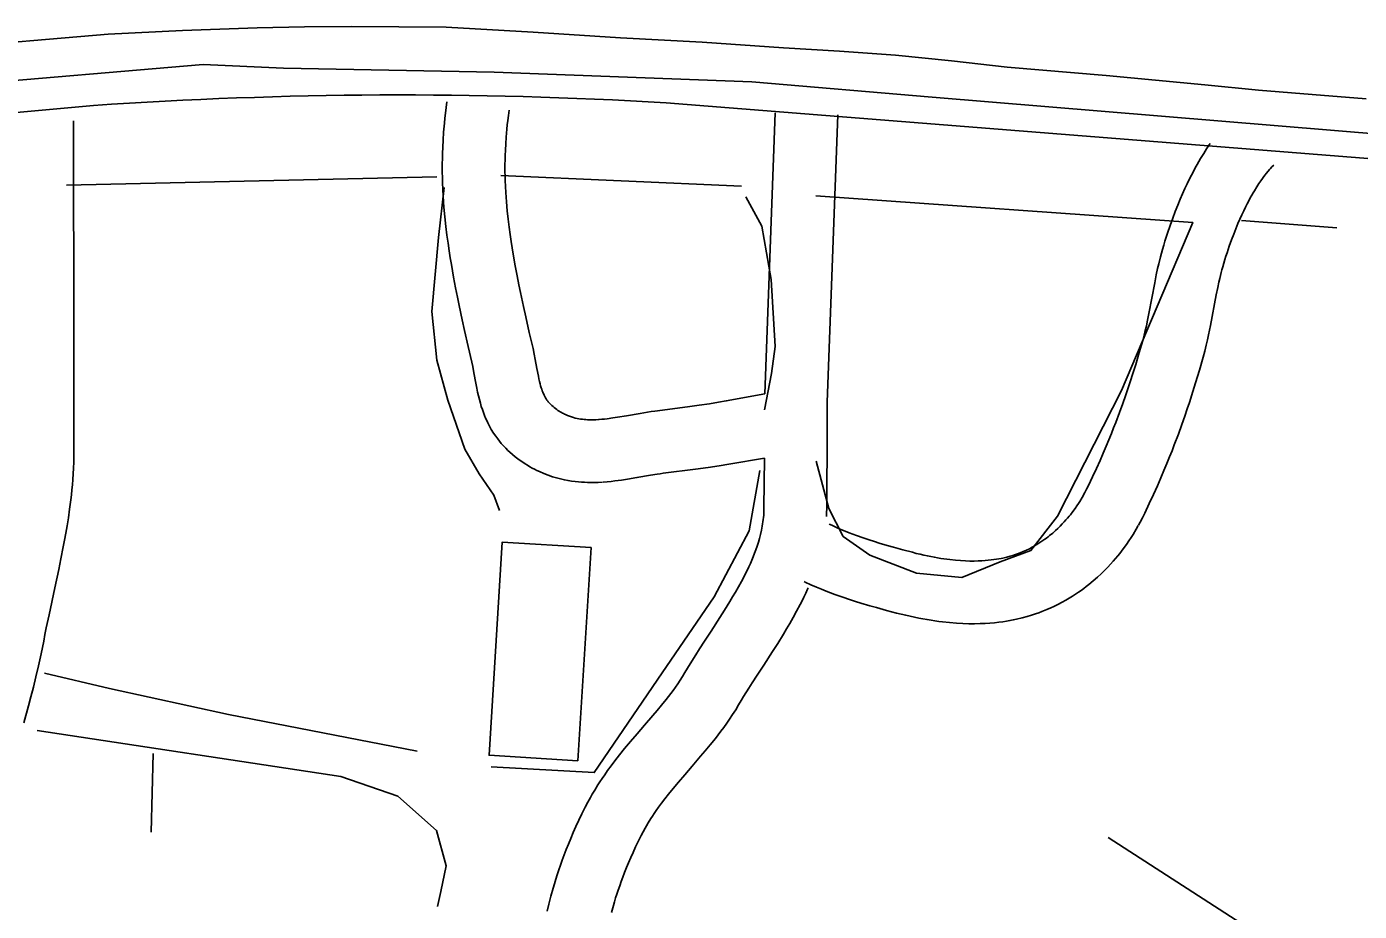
# Model space of a CAD drawing. Extents: x 3146026 to 3183936, y 897894 to 923344.
# Drawn here: x 3152733 to 3153370, y 912864 to 913287 of the extents above; entities that cross this region are included whole.
import ezdxf

# ---------------------------------------------------------------- set-up
doc = ezdxf.new("R2010")
doc.units = 0
for name, color, linetype in [('V-BLDG-OTLN', 7, 'Continuous'), ('V-LEVE-TOET', 7, 'Continuous'), ('V-ROAD-CNTR', 7, 'Continuous'), ('V-TOPO-SHOR', 7, 'Continuous')]:
    doc.layers.add(name, color=color, linetype=linetype)

msp = doc.modelspace()

# ---------------------------------------------------------------- linework, layer by layer
at = {"layer": 'V-BLDG-OTLN'}
msp.add_lwpolyline([(3152996.39, 912936.16), (3152953.94, 912938.8), (3152960.26, 913040.71), (3153002.71, 913038.08)], close=True, dxfattribs=at)
at = {"layer": 'V-LEVE-TOET'}
for points in [[(3153201.77, 913267.87), (3153175.12, 913271.04), (3153148.41, 913273.64), (3153121.65, 913275.67), (3153094.86, 913277.13), (3153055.84, 913279.88), (3153016.78, 913282.02), (3152975.07, 913284.68), (3152933.35, 913287.04), (3152910.77, 913287.28), (3152888.19, 913287.32), (3152865.62, 913287.16), (3152843.04, 913286.8), (3152807.32, 913285.52), (3152771.63, 913283.65), (3152692.92, 913277.02)], [(3153373.53, 913252.84), (3153347.79, 913254.8), (3153322.07, 913257), (3153296.36, 913259.43), (3153249.09, 913263.95), (3153201.77, 913267.87)]]:
    msp.add_lwpolyline(points, dxfattribs=at)
at = {"layer": 'V-ROAD-CNTR'}
msp.add_line((3153090.73, 913246.17), (3153085.82, 913111.68), dxfattribs=at)
for points in [[(3152764.73, 913249.63), (3151353.99, 913121.33)], [(3152933.77, 913251.36), (3152933.4, 913248.64), (3152933.07, 913246), (3152932.79, 913243.52), (3152932.56, 913241.15), (3152932.18, 913236.82), (3152931.92, 913232.98), (3152931.75, 913229.63), (3152931.64, 913226.69), (3152931.57, 913224.11), (3152931.54, 913221.83), (3152931.54, 913217.94), (3152931.58, 913214.98), (3152931.64, 913212.74), (3152931.78, 913209.44), (3152931.96, 913206.15), (3152932.14, 913203.55), (3152932.33, 913201.03), (3152932.77, 913196.27), (3152933.26, 913191.79), (3152933.77, 913187.61), (3152934.3, 913183.71), (3152934.83, 913180.07), (3152935.37, 913176.66), (3152935.9, 913173.46), (3152936.94, 913167.55), (3152937.92, 913162.38), (3152938.82, 913157.88), (3152939.63, 913153.94), (3152941.09, 913147.12), (3152942.22, 913142), (3152943.95, 913134.38), (3152945.67, 913126.89), (3152946.15, 913124.68), (3152946.55, 913122.62), (3152947.32, 913118.33), (3152948.06, 913114.37), (3152948.46, 913112.46), (3152948.87, 913110.65), (3152949.29, 913108.92), (3152949.75, 913107.26), (3152950.22, 913105.67), (3152950.71, 913104.16), (3152951.22, 913102.73), (3152951.74, 913101.37), (3152952.27, 913100.09), (3152952.81, 913098.88), (3152953.36, 913097.73), (3152953.94, 913096.58), (3152955.01, 913094.66), (3152956.08, 913092.92), (3152957.11, 913091.4), (3152958.07, 913090.09), (3152958.96, 913088.95), (3152959.78, 913087.97), (3152960.57, 913087.07), (3152961.87, 913085.69), (3152962.96, 913084.62), (3152963.84, 913083.79), (3152965.11, 913082.67), (3152966.45, 913081.58), (3152967.66, 913080.64), (3152968.84, 913079.77), (3152970.01, 913078.96), (3152971.18, 913078.19), (3152972.33, 913077.47), (3152973.47, 913076.79), (3152974.61, 913076.14), (3152975.73, 913075.55), (3152976.83, 913074.99), (3152978, 913074.43), (3152980.08, 913073.52), (3152982.19, 913072.71), (3152984.23, 913072.01), (3152986.2, 913071.42), (3152988.11, 913070.93), (3152989.95, 913070.52), (3152991.72, 913070.18), (3152993.43, 913069.91), (3152995.06, 913069.7), (3152996.64, 913069.53), (3152998.15, 913069.41), (3152999.6, 913069.33), (3153001.07, 913069.28), (3153003.65, 913069.26), (3153006.1, 913069.32), (3153008.18, 913069.43)], [(3152963.5, 913247.34), (3152963.15, 913244.8), (3152962.87, 913242.5), (3152962.63, 913240.34), (3152962.43, 913238.35), (3152962.09, 913234.51), (3152961.87, 913231.19), (3152961.72, 913228.28), (3152961.62, 913225.74), (3152961.57, 913223.52), (3152961.54, 913221.61), (3152961.54, 913218.16), (3152961.58, 913215.62), (3152961.63, 913213.75), (3152961.74, 913210.87), (3152961.9, 913208), (3152962.06, 913205.75), (3152962.23, 913203.58), (3152962.62, 913199.26), (3152963.06, 913195.23), (3152963.52, 913191.45), (3152964, 913187.91), (3152964.49, 913184.57), (3152964.98, 913181.44), (3152965.47, 913178.52), (3152966.45, 913172.96), (3152967.37, 913168.1), (3152968.22, 913163.83), (3152968.99, 913160.1), (3152970.4, 913153.5), (3152971.5, 913148.55), (3152973.19, 913141.05), (3152974.95, 913133.42), (3152975.54, 913130.7), (3152976.03, 913128.14), (3152976.83, 913123.75), (3152977.5, 913120.17), (3152977.78, 913118.81), (3152978.06, 913117.56), (3152978.34, 913116.45), (3152978.6, 913115.47), (3152978.86, 913114.6), (3152979.12, 913113.82), (3152979.36, 913113.13), (3152979.6, 913112.5), (3152979.83, 913111.94), (3152980.06, 913111.44), (3152980.27, 913110.99), (3152980.44, 913110.66), (3152980.9, 913109.83), (3152981.29, 913109.2), (3152981.64, 913108.68), (3152981.97, 913108.22), (3152982.28, 913107.84), (3152982.56, 913107.49), (3152982.78, 913107.25), (3152983.34, 913106.65), (3152983.73, 913106.26), (3152984, 913106.01), (3152984.55, 913105.53), (3152985.13, 913105.05), (3152985.71, 913104.61), (3152986.3, 913104.17), (3152986.87, 913103.77), (3152987.43, 913103.41), (3152987.98, 913103.06), (3152988.51, 913102.74), (3152989.02, 913102.45), (3152989.53, 913102.18), (3152990.04, 913101.93), (3152990.46, 913101.73), (3152991.51, 913101.27), (3152992.45, 913100.91), (3152993.36, 913100.59), (3152994.26, 913100.33), (3152995.14, 913100.1), (3152996.01, 913099.9), (3152996.87, 913099.74), (3152997.71, 913099.61), (3152998.55, 913099.5), (3152999.38, 913099.41), (3153000.19, 913099.35), (3153001, 913099.3), (3153001.72, 913099.27), (3153003.39, 913099.26), (3153004.93, 913099.3), (3153006.59, 913099.39)], [(3155617.9, 913039.1), (3155519.54, 913054.07), (3153038.64, 913250.95)], [(3152755.15, 913242.24), (3152755.16, 913233.22), (3152755.17, 913224.21), (3152755.25, 913154.62), (3152755.33, 913084.97), (3152755.31, 913081.96), (3152755.24, 913079), (3152755.12, 913076.14), (3152754.96, 913073.38), (3152754.78, 913070.72), (3152754.57, 913068.15), (3152754.33, 913065.67), (3152754.08, 913063.28), (3152753.82, 913060.94), (3152753.25, 913056.53), (3152752.65, 913052.39), (3152752.03, 913048.54), (3152751.42, 913044.95), (3152750.82, 913041.6), (3152750.23, 913038.46), (3152749.08, 913032.68), (3152748.04, 913027.62), (3152746.18, 913018.92), (3152743.4, 913006.01), (3152742.08, 912999.66), (3152741.45, 912996.52), (3152740.84, 912993.32), (3152740.25, 912990.29), (3152739.63, 912987.3), (3152739.01, 912984.42), (3152738.39, 912981.61), (3152737.14, 912976.29), (3152735.91, 912971.31), (3152734.72, 912966.68), (3152733.57, 912962.35), (3152731.4, 912954.35)], [(3153120.71, 913245.08), (3153115.7, 913107.72)], [(3153238.33, 913063.31), (3153238.95, 913064.44), (3153239.81, 913066.07), (3153240.64, 913067.74), (3153242.67, 913072), (3153244.53, 913076.01), (3153246.23, 913079.76), (3153247.77, 913083.29), (3153249.18, 913086.6), (3153250.46, 913089.7), (3153251.65, 913092.62), (3153252.73, 913095.36), (3153253.72, 913097.91), (3153255.55, 913102.76), (3153257.09, 913107), (3153258.4, 913110.73), (3153259.51, 913114), (3153260.47, 913116.85), (3153262.11, 913121.93), (3153263.29, 913125.72), (3153265.02, 913131.49), (3153266.67, 913137.25), (3153267.32, 913139.66), (3153267.88, 913141.91), (3153268.38, 913144.07), (3153268.82, 913146.09), (3153269.62, 913150.06), (3153272.37, 913164.73), (3153273.15, 913168.61), (3153273.79, 913171.57), (3153274.31, 913173.84), (3153275.14, 913177.18), (3153275.61, 913178.94), (3153276.09, 913180.66), (3153276.69, 913182.71), (3153277.29, 913184.7), (3153277.9, 913186.63), (3153278.52, 913188.55), (3153279.75, 913192.19), (3153280.98, 913195.65), (3153282.2, 913198.89), (3153283.4, 913201.92), (3153284.58, 913204.76), (3153285.72, 913207.4), (3153286.82, 913209.86), (3153287.89, 913212.15), (3153288.92, 913214.27), (3153289.91, 913216.25), (3153290.87, 913218.09), (3153291.78, 913219.79), (3153292.66, 913221.37), (3153293.5, 913222.84), (3153294.32, 913224.24), (3153295.83, 913226.71), (3153297.22, 913228.86), (3153298.47, 913230.71), (3153298.95, 913231.38)], [(3153264.64, 913048.9), (3153265.38, 913050.25), (3153266.51, 913052.4), (3153267.59, 913054.57), (3153269.81, 913059.21), (3153271.82, 913063.54), (3153273.65, 913067.6), (3153275.31, 913071.4), (3153276.83, 913074.97), (3153278.22, 913078.32), (3153279.49, 913081.46), (3153280.66, 913084.41), (3153281.74, 913087.19), (3153283.69, 913092.36), (3153285.34, 913096.92), (3153286.74, 913100.91), (3153287.94, 913104.41), (3153288.97, 913107.5), (3153290.7, 913112.86), (3153291.97, 913116.94), (3153293.8, 913123.03), (3153295.58, 913129.21), (3153296.37, 913132.15), (3153297.06, 913134.93), (3153297.65, 913137.51), (3153298.18, 913139.93), (3153299.07, 913144.32), (3153301.82, 913159.01), (3153302.52, 913162.48), (3153303.07, 913165.03), (3153303.49, 913166.87), (3153304.2, 913169.72), (3153304.55, 913171.04), (3153304.93, 913172.41), (3153305.44, 913174.15), (3153305.96, 913175.86), (3153306.48, 913177.54), (3153307, 913179.13), (3153308.08, 913182.33), (3153309.15, 913185.31), (3153310.19, 913188.09), (3153311.22, 913190.67), (3153312.21, 913193.08), (3153313.17, 913195.3), (3153314.09, 913197.36), (3153314.98, 913199.25), (3153315.83, 913201), (3153316.63, 913202.6), (3153317.4, 913204.07), (3153318.12, 913205.43), (3153318.81, 913206.67), (3153319.46, 913207.8), (3153320.05, 913208.81), (3153321.23, 913210.74), (3153322.25, 913212.32), (3153323.14, 913213.63), (3153323.92, 913214.73), (3153324.6, 913215.65), (3153325.19, 913216.43), (3153325.67, 913217.04), (3153326.61, 913218.17), (3153327.27, 913218.93), (3153327.71, 913219.42), (3153328.45, 913220.2), (3153329.32, 913221.07)], [(3153006.23, 913099.36), (3153007.84, 913099.49), (3153009.22, 913099.62), (3153010.5, 913099.77), (3153013.1, 913100.11), (3153015.37, 913100.46), (3153019.61, 913101.17), (3153026.23, 913102.33), (3153029.68, 913102.89), (3153031.49, 913103.16), (3153033.26, 913103.41), (3153048.79, 913105.41), (3153054.48, 913106.19), (3153059.41, 913106.91), (3153063.68, 913107.6), (3153067.39, 913108.24), (3153085.82, 913111.68)], [(3153115.71, 913108.22), (3153115.64, 913082.51), (3153115.57, 913069.63), (3153115.46, 913056.66), (3153115.42, 913054.91), (3153115.34, 913053.12), (3153115.34, 913053.02)], [(3153085.66, 913080.96), (3153085.46, 913057.11), (3153085.44, 913055.89), (3153085.39, 913054.77), (3153085.31, 913053.67), (3153085.22, 913052.58), (3153085.1, 913051.51), (3153084.97, 913050.46), (3153084.82, 913049.42), (3153084.65, 913048.39), (3153084.46, 913047.39), (3153084.27, 913046.46), (3153083.81, 913044.43), (3153083.32, 913042.52), (3153082.78, 913040.66), (3153082.2, 913038.86), (3153081.59, 913037.09), (3153080.96, 913035.38), (3153080.3, 913033.71), (3153079.62, 913032.09), (3153078.93, 913030.51), (3153078.23, 913028.98), (3153077.52, 913027.48), (3153076.81, 913026.03), (3153076.11, 913024.66), (3153074.65, 913021.86), (3153073.22, 913019.27), (3153071.82, 913016.82), (3153070.46, 913014.52), (3153069.17, 913012.36), (3153066.61, 913008.23), (3153064.32, 913004.62), (3153060.15, 912998.18), (3153056.99, 912993.31), (3153054.6, 912989.61), (3153052.8, 912986.78), (3153050.16, 912982.56), (3153048.84, 912980.38), (3153047.61, 912978.32), (3153046.43, 912976.38), (3153045.32, 912974.63), (3153044.2, 912972.95), (3153043.08, 912971.34), (3153041.97, 912969.78), (3153040.86, 912968.28), (3153039.76, 912966.84), (3153038.69, 912965.46), (3153036.48, 912962.72), (3153034.37, 912960.17), (3153032.34, 912957.77), (3153028.36, 912953.16), (3153024.79, 912949.04), (3153021.6, 912945.32), (3153018.79, 912941.95), (3153016.32, 912938.9), (3153014.16, 912936.14), (3153012.28, 912933.66), (3153010.65, 912931.42), (3153009.24, 912929.41), (3153008.01, 912927.62), (3153006.95, 912926.02), (3153006.01, 912924.56), (3153004.46, 912922.06), (3153003.3, 912920.09), (3153002.42, 912918.56), (3153001.17, 912916.29), (3152999.96, 912913.95), (3152998.36, 912910.76), (3152996.89, 912907.68), (3152995.51, 912904.69), (3152994.22, 912901.8), (3152993.01, 912898.99), (3152991.89, 912896.27), (3152990.84, 912893.64), (3152989.86, 912891.08), (3152988.95, 912888.6), (3152988.09, 912886.2), (3152987.3, 912883.88), (3152986.55, 912881.62), (3152985.86, 912879.44), (3152985.21, 912877.33), (3152984.59, 912875.24), (3152983.48, 912871.31), (3152982.51, 912867.58), (3152981.7, 912864.21)], [(3153008.53, 913069.45), (3153010.44, 913069.6), (3153012.35, 913069.78), (3153014.15, 913069.99), (3153017.33, 913070.41), (3153020.12, 913070.83), (3153024.69, 913071.6), (3153031.23, 913072.75), (3153034.31, 913073.25), (3153035.75, 913073.47), (3153037.21, 913073.67), (3153052.74, 913075.67), (3153058.71, 913076.48), (3153063.97, 913077.26), (3153068.61, 913078), (3153085.66, 913080.96)], [(3153116.64, 913049.38), (3153117.85, 913048.8), (3153120.11, 913047.77), (3153122.25, 913046.84), (3153124.27, 913046), (3153126.19, 913045.23), (3153128, 913044.53), (3153129.67, 913043.91), (3153132.93, 913042.75), (3153135.78, 913041.78), (3153138.3, 913040.97), (3153140.49, 913040.29), (3153144.45, 913039.11), (3153147.39, 913038.27), (3153151.91, 913037.03), (3153156.44, 913035.84), (3153158.33, 913035.36), (3153160.15, 913034.92), (3153161.93, 913034.51), (3153163.65, 913034.14), (3153165.33, 913033.8), (3153166.96, 913033.49), (3153168.53, 913033.21), (3153170.06, 913032.96), (3153171.54, 913032.73), (3153172.97, 913032.54), (3153174.3, 913032.37), (3153177.02, 913032.08), (3153179.52, 913031.88), (3153181.85, 913031.75), (3153184.01, 913031.68), (3153186.02, 913031.67), (3153187.89, 913031.71), (3153189.64, 913031.78), (3153191.26, 913031.89), (3153192.76, 913032.02), (3153194.16, 913032.18), (3153195.46, 913032.35), (3153196.67, 913032.53), (3153197.8, 913032.73), (3153198.85, 913032.93), (3153199.76, 913033.12), (3153201.64, 913033.56), (3153203.21, 913033.98), (3153204.56, 913034.38), (3153205.73, 913034.77), (3153206.75, 913035.13), (3153207.58, 913035.44), (3153209.19, 913036.08), (3153210.32, 913036.58), (3153211.12, 913036.95), (3153212.41, 913037.59), (3153213.7, 913038.27), (3153214.83, 913038.91), (3153215.92, 913039.55), (3153216.95, 913040.19), (3153217.93, 913040.82), (3153218.87, 913041.45), (3153219.75, 913042.07), (3153220.6, 913042.69), (3153221.4, 913043.29), (3153222.11, 913043.85), (3153223.61, 913045.07), (3153224.92, 913046.22), (3153226.11, 913047.32), (3153227.2, 913048.38), (3153228.19, 913049.4), (3153229.11, 913050.38), (3153229.94, 913051.31), (3153230.71, 913052.21), (3153231.42, 913053.07), (3153232.04, 913053.84), (3153233.27, 913055.45), (3153234.28, 913056.86), (3153235.15, 913058.12), (3153235.89, 913059.24), (3153236.49, 913060.2), (3153237.61, 913062.06), (3153238.46, 913063.54)], [(3153104.7, 913021.83), (3153105.14, 913021.62), (3153107.91, 913020.36), (3153110.5, 913019.23), (3153112.94, 913018.22), (3153115.22, 913017.31), (3153117.35, 913016.48), (3153119.39, 913015.72), (3153123.1, 913014.4), (3153126.37, 913013.3), (3153129.23, 913012.37), (3153131.74, 913011.59), (3153136.05, 913010.31), (3153139.32, 913009.38), (3153144.13, 913008.06), (3153148.93, 913006.79), (3153151.13, 913006.23), (3153153.3, 913005.71), (3153155.42, 913005.23), (3153157.5, 913004.78), (3153159.53, 913004.37), (3153161.52, 913003.99), (3153163.47, 913003.64), (3153165.37, 913003.33), (3153167.22, 913003.05), (3153169.03, 913002.8), (3153170.84, 913002.57), (3153174.23, 913002.21), (3153177.49, 913001.94), (3153180.57, 913001.77), (3153183.49, 913001.69), (3153186.24, 913001.67), (3153188.83, 913001.72), (3153191.27, 913001.83), (3153193.57, 913001.98), (3153195.73, 913002.17), (3153197.76, 913002.39), (3153199.67, 913002.65), (3153201.46, 913002.92), (3153203.14, 913003.21), (3153204.72, 913003.51), (3153206.26, 913003.83), (3153208.97, 913004.46), (3153211.39, 913005.12), (3153213.51, 913005.75), (3153215.36, 913006.35), (3153216.97, 913006.92), (3153218.44, 913007.47), (3153220.83, 913008.43), (3153222.66, 913009.23), (3153224.08, 913009.89), (3153226.09, 913010.88), (3153228.09, 913011.94), (3153229.81, 913012.92), (3153231.44, 913013.88), (3153232.98, 913014.83), (3153234.45, 913015.78), (3153235.85, 913016.72), (3153237.18, 913017.65), (3153238.45, 913018.57), (3153239.66, 913019.49), (3153240.86, 913020.43), (3153242.99, 913022.17), (3153244.97, 913023.9), (3153246.77, 913025.56), (3153248.41, 913027.16), (3153249.9, 913028.69), (3153251.26, 913030.15), (3153252.51, 913031.54), (3153253.64, 913032.86), (3153254.68, 913034.12), (3153255.68, 913035.36), (3153257.37, 913037.58), (3153258.83, 913039.61), (3153260.06, 913041.4), (3153261.11, 913042.99), (3153262.02, 913044.44), (3153263.49, 913046.88), (3153264.51, 913048.67)], [(3153106.58, 913018.86), (3153106.32, 913018.28), (3153105.43, 913016.33), (3153104.55, 913014.46), (3153103.67, 913012.66), (3153102.78, 913010.9), (3153101.06, 913007.64), (3153099.39, 913004.6), (3153097.78, 913001.78), (3153096.24, 912999.17), (3153094.77, 912996.73), (3153092.03, 912992.29), (3153089.57, 912988.43), (3153085.32, 912981.86), (3153082.17, 912977.01), (3153079.86, 912973.42), (3153078.18, 912970.79), (3153075.71, 912966.82), (3153074.53, 912964.89), (3153073.32, 912962.85), (3153071.91, 912960.54), (3153070.46, 912958.25), (3153069.02, 912956.09), (3153067.6, 912954.05), (3153066.22, 912952.12), (3153064.86, 912950.28), (3153063.53, 912948.54), (3153062.22, 912946.85), (3153059.73, 912943.75), (3153057.36, 912940.9), (3153055.14, 912938.27), (3153051.05, 912933.54), (3153047.52, 912929.47), (3153044.52, 912925.95), (3153041.96, 912922.89), (3153039.78, 912920.2), (3153037.94, 912917.85), (3153036.37, 912915.77), (3153035.03, 912913.93), (3153033.89, 912912.32), (3153032.91, 912910.88), (3153032.07, 912909.62), (3153031.38, 912908.53), (3153030.12, 912906.51), (3153029.23, 912905), (3153028.59, 912903.89), (3153027.62, 912902.13), (3153026.68, 912900.33), (3153025.31, 912897.58), (3153024.03, 912894.89), (3153022.83, 912892.3), (3153021.71, 912889.79), (3153020.67, 912887.36), (3153019.7, 912885), (3153018.79, 912882.72), (3153017.94, 912880.51), (3153017.15, 912878.38), (3153016.42, 912876.31), (3153015.73, 912874.3), (3153015.09, 912872.36), (3153014.49, 912870.48), (3153013.93, 912868.66), (3153013.41, 912866.93), (3153012.44, 912863.47)]]:
    msp.add_lwpolyline(points, dxfattribs=at)
msp.add_arc((3152912.06, 911089.75), 2164.9, 86.64819, 93.90236, dxfattribs=at)
at = {"layer": 'V-TOPO-SHOR'}
for p, q in [((3152751.79, 913211.48), (3152928.99, 913215.53)), ((3152959.49, 913216.18), (3153074.75, 913210.97)), ((3153313.83, 913194.52), (3153359.47, 913191.14)), ((3152792.27, 912901.96), (3152793.27, 912939.67))]:
    msp.add_line(p, q, dxfattribs=at)
for points in [[(3153574.06, 913209.44), (3153385.31, 913235.46), (3153165.87, 913253.57), (3153079.7, 913260.92), (3152956.44, 913265.61), (3152855.6, 913267.54), (3152817.18, 913269.28), (3152700.79, 913259.28), (3152400.2, 913227.27), (3152126.02, 913206.18), (3152036.49, 913196.19), (3151984.89, 913193.92), (3151829.93, 913179.86), (3151653.91, 913165.62), (3151531.65, 913152.87), (3151242.1, 913127.1), (3151118.42, 913115.84), (3151003.45, 913104.35), (3150906.81, 913100.36), (3150779.56, 913091.37), (3150722.95, 913091.41), (3150478.79, 913080.41), (3150300.85, 913075.66), (3150277.57, 913073.37)], [(3152932.48, 913210.36), (3152929.68, 913186.48), (3152926.57, 913151), (3152928.86, 913127.71), (3152934.16, 913108.7), (3152942.26, 913085.26), (3152949.2, 913073.47), (3152956.19, 913063.12), (3152958.9, 913055.8)], [(3153076.8, 913205.83), (3153084.41, 913191.84), (3153088.82, 913166.33), (3153090.88, 913134.34), (3153089.09, 913121.32), (3153085.73, 913103.99)], [(3153110.2, 913206.41), (3153290.58, 913193.68), (3153256.53, 913113.28), (3153225.92, 913053.12), (3153213.15, 913036.77), (3153198.49, 913031.35), (3153180.15, 913023.84), (3153158.43, 913025.87), (3153136.16, 913034.44), (3153123.33, 913043.48), (3153116.42, 913056.73), (3153110.48, 913079.39)], [(3153083.52, 913075.02), (3153078.4, 913046.12), (3153061.6, 913014.63), (3153036.7, 912978.27), (3153004.23, 912930.49), (3152954.95, 912933.24)], [(3152919.58, 912940.7), (3152829.32, 912958.32), (3152772.31, 912970.71), (3152741.29, 912978.06)], [(3152737.67, 912950.57), (3152882.97, 912928.6), (3152910.31, 912919.17), (3152928.74, 912902.72), (3152933.38, 912885.91), (3152930.88, 912873.63), (3152929.24, 912866.42)], [(3153809.38, 912691.57), (3153374.36, 912819.14), (3153250.18, 912899.34)]]:
    msp.add_lwpolyline(points, dxfattribs=at)

doc.saveas('drawing.dxf')
